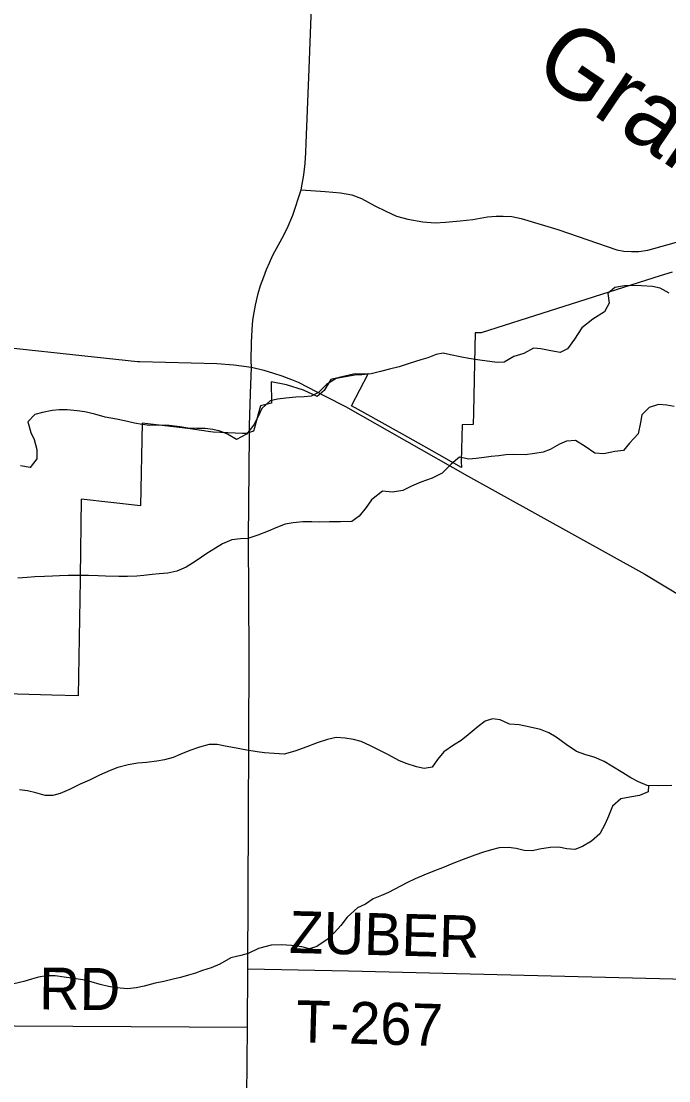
# Model space of a CAD drawing. Extents: x 114604 to 551442, y 316898 to 567001.
# Drawn here: x 183867 to 188495, y 336971 to 344546 of the extents above; entities that cross this region are included whole.
import ezdxf

# ---------------------------------------------------------------- set-up
doc = ezdxf.new("R2010")
doc.units = 0
for name, color, linetype in [('_CIVIL_CONSTRUCTION', 7, 'Continuous'), ('GE_P_Alignment_1000_Cardinal_Points', 7, 'Continuous'), ('GE_P_Alignment_100_Cardinal_Points', 7, 'Continuous'), ('GE_P_Alignment_100_Stations', 7, 'Continuous'), ('GE_P_Alignment_500_Bearings', 7, 'Continuous'), ('PM_P_Cells', 7, 'Continuous'), ('PM_P_Crosswalk', 7, 'Continuous'), ('PM_P_Stop_Line', 7, 'Continuous')]:
    doc.layers.add(name, color=color, linetype=linetype)

msp = doc.modelspace()

# ---------------------------------------------------------------- linework, layer by layer
at = {"layer": '_CIVIL_CONSTRUCTION'}
msp.add_line((186043.3, 341863.6), (186180.5, 341792.9), dxfattribs=at)
for points in [[(182351, 342362.9), (182484.4, 342350.2), (182745.2, 342325.5), (182765.8, 342323), (183368.7, 342256.7), (184698.8, 342113.8), (184714.3, 342112.2), (185265.1, 342099.5), (185386.5, 342088.3), (185512.8, 342072.9)], [(185512.8, 342072.9), (185599.8, 342050.1), (185670.2, 342029.7), (185730.3, 342011.1), (185799.9, 341985.5), (185846.6, 341965.1), (186043.3, 341863.6)], [(186180.5, 341792.9), (186185.1, 341790.5), (187056.4, 341296.9), (188324.4, 340592.7), (188600.8, 340426.2), (189266.8, 340058.9), (189446.6, 339953.6), (190473.6, 339380.8), (190924, 339130.7)]]:
    msp.add_lwpolyline(points, dxfattribs=at)
at = {"layer": 'GE_P_Alignment_1000_Cardinal_Points'}
msp.add_line((185483.4, 337354.3), (185485.6, 337771.9), dxfattribs=at)
for points in [[(185485.6, 337771.9), (186205.7, 337757.5), (188815.3, 337693.2), (189406.3, 337676), (191442.3, 337585.4), (193399.7, 337511.2), (193872.8, 337505)], [(180188, 337600.3), (180948.1, 337572.9), (181628.5, 337546), (182516.2, 337514.3), (182766.3, 337504.3), (182831.4, 337491.6), (182865.7, 337470.9), (182896.6, 337423.7), (182920.2, 337389.4), (182965.5, 337371.2), (183082.1, 337369.5), (183402.5, 337365.9), (185483.4, 337354.3)]]:
    msp.add_lwpolyline(points, dxfattribs=at)
at = {"layer": 'GE_P_Alignment_100_Cardinal_Points'}
msp.add_lwpolyline([(185867.4, 343339.4), (186039.3, 343327.5), (186149.5, 343318.1), (186229.2, 343305.7), (186299.1, 343278.6), (186395.1, 343227.1), (186472.2, 343187.1), (186549.3, 343152.9), (186630.6, 343130.3), (186738, 343110.8), (186825.1, 343104.1), (186898.9, 343108.7), (187004.7, 343118.5), (187094.5, 343129.3), (187199.1, 343146.8), (187261, 343152.2), (187310.8, 343153.3), (187374.1, 343148.7), (187439.7, 343135.2), (187702.1, 343056.2), (188124.8, 342911.2), (188174.2, 342902.6), (188228, 342898.5), (188281.8, 342898.9), (188344.5, 342908.3), (188490.3, 342948.6), (188751.6, 343024.3)], dxfattribs=at)
at = {"layer": 'GE_P_Alignment_100_Stations'}
msp.add_lwpolyline([(188518.5, 342751.3), (188434.6, 342724.7), (187483.9, 342423.2), (187153.4, 342318.3), (187112.6, 342317.8), (187107.5, 342102.8), (187099, 341748.4), (187097.8, 341662.4), (187019.6, 341661.1), (187012.3, 341399.4), (187012.7, 341355.2), (186782.5, 341487.6), (186630.9, 341572.6), (186571.4, 341606), (186323.8, 341742.9), (186227.9, 341796.4), (186346.1, 342025.1), (186240.8, 342023.8), (186180, 342008.6), (186080, 341983.6), (186033.1, 341905), (185981.7, 341863), (185883.8, 341907.7), (185762.7, 341946.6), (185653.3, 341967.9), (185655.8, 341816.2), (185578.2, 341796.5), (185561.5, 341737.4), (185533.8, 341638.9), (185527.2, 341615.4), (185477, 341598), (185447.8, 341599.1), (185239.1, 341607.4), (185218.8, 341609.9), (185058.9, 341633.6), (184892.2, 341653.2), (184730.4, 341672.3), (184719.6, 341080.3), (184295.8, 341128.6), (184287.6, 340577.1), (184287.2, 340553.3), (184274.9, 339723.1), (184084.6, 339728.4), (182935, 339760)], dxfattribs=at)
at = {"layer": 'GE_P_Alignment_500_Bearings'}
msp.add_line((185483.4, 337354.3), (185485.6, 337771.9), dxfattribs=at)
for points in [[(185512.8, 342072.9), (185511.2, 342118.8), (185512.4, 342248.2), (185516.9, 342338.5), (185523.4, 342408), (185531.7, 342464.1), (185541.7, 342516.7), (185560.2, 342598.4), (185578, 342657.6), (185600.2, 342719.4), (185619.7, 342771.6), (185642, 342819.5), (185665.9, 342872.7), (185731, 342994.7), (185767.8, 343063.5), (185808, 343158.4), (185867.4, 343339.4), (185886.6, 343447.2), (185895.6, 343528), (185901.5, 343607.5), (185904.1, 343674.8), (185924.6, 344204.5), (185945.2, 344713.4)], [(185498.7, 341596.4), (185499.3, 341654.3), (185506.3, 341883.5), (185512.8, 342072.9)], [(185485.6, 337771.9), (185488.7, 338308.4), (185494.7, 339398), (185496.4, 340014.4), (185491.2, 340851.2), (185498.7, 341591.1), (185498.7, 341596.4)], [(185191.5, 330009.1), (185235.4, 330573.2), (185268.7, 330894.6), (185280.8, 331025.8), (185287.4, 331192.5), (185288.6, 331380.9), (185389.3, 333425.3), (185415.2, 333935.1), (185439.4, 334425.7), (185463.9, 334886.9), (185471, 335221.2), (185474.9, 335891.4), (185479.2, 336858.5), (185483.4, 337354.3)]]:
    msp.add_lwpolyline(points, dxfattribs=at)
at = {"layer": 'PM_P_Cells'}
for points in [[(188497.5, 342602.4), (188433.5, 342638.5), (188379.5, 342648.6), (188299.4, 342654.8), (188239.4, 342656.9), (188179.3, 342654.9), (188109.3, 342643), (188059.2, 342599), (188069.1, 342530.8), (188037, 342468.7), (187952.8, 342414.8), (187872.7, 342352.7), (187820.5, 342272.7), (187770.4, 342204.6), (187718.3, 342176.6), (187652.3, 342188.7), (187580.2, 342204.8), (187528.2, 342208.9), (187458.1, 342171), (187388, 342149), (187317.9, 342109), (187267.9, 342107.1), (187143.8, 342123.3), (187065.8, 342135.4), (187003.8, 342145.5), (186935.7, 342159.7), (186881.7, 342171.8), (186831.7, 342163.8), (186773.6, 342139.9), (186723.5, 342125.9), (186639.4, 342098), (186567.4, 342076), (186499.3, 342058.1), (186435.2, 342042.1), (186367.1, 342026.2), (186301.1, 342018.3), (186251, 342014.4), (186185, 342004.4), (186116.9, 341992.5), (186048.8, 341948.5), (185990.7, 341892.5), (185938.6, 341866.5), (185888.6, 341860.5), (185828.5, 341858.6), (185758.5, 341850.7), (185698.4, 341844.8), (185646.4, 341832.8), (185586.2, 341776.8), (185558.1, 341714.7), (185530, 341660.6), (185475.9, 341592.6), (185405.8, 341556.6), (185341.8, 341592.8), (185287.8, 341614.9), (185235.8, 341627), (185181.7, 341633.1), (185121.7, 341635.2), (185057.6, 341637.3), (184999.6, 341645.4), (184923.6, 341655.5), (184859.6, 341657.6), (184785.5, 341655.7), (184731.5, 341661.8), (184675.4, 341671.9), (184605.4, 341690)], [(188534.3, 341790.6), (188482.2, 341800.7), (188422.2, 341804.8), (188354.1, 341784.9), (188302, 341732.8), (188293.9, 341676.7), (188275.8, 341596.6), (188215.6, 341530.5), (188171.5, 341476.5), (188109.5, 341468.6), (188031.4, 341452.6), (187967.3, 341458.7), (187897.4, 341504.9), (187829.4, 341549.1), (187765.3, 341543.2), (187715.3, 341523.2), (187647.2, 341483.2), (187597.1, 341465.3), (187539, 341455.3), (187469, 341445.4), (187382.9, 341447.5), (187330.9, 341445.6), (187280.9, 341439.7), (187226.8, 341433.8), (187176.8, 341427.8), (187118.7, 341419.9), (187066.7, 341415.9), (186998.6, 341430.1), (186940.5, 341380), (186874.4, 341316), (186804.3, 341278), (186724.2, 341250.1), (186656.1, 341222.1), (186594, 341192.1), (186519.9, 341180.2), (186449.9, 341186.3), (186369.7, 341124.3), (186331.6, 341068.3), (186283.5, 341008.2), (186229.4, 340968.2), (186149.4, 340966.3), (186069.3, 340966.4), (185995.3, 340964.5), (185945.2, 340966.6), (185879.2, 340966.7), (185811.1, 340960.8), (185753.1, 340950.8), (185687, 340924.9), (185632.9, 340900.9), (185558.8, 340870.9)], [(184605.4, 341690), (184547.4, 341700.1), (184467.4, 341716.3), (184393.3, 341736.4), (184321.3, 341752.5), (184267.3, 341760.6), (184195.3, 341768.8), (184139.2, 341768.8), (184089.2, 341762.9), (184019.1, 341749), (183963.1, 341735), (183914.9, 341683), (183936.8, 341604.8), (183958.8, 341554.6), (183978.7, 341484.5), (183978.6, 341416.3), (183930.4, 341354.3), (183862.4, 341366.4)], [(185558.8, 340870.9), (185486.7, 340847), (185434.7, 340845.1), (185372.6, 340837.1), (185304.5, 340809.2), (185254.5, 340779.2), (185194.4, 340741.2), (185118.2, 340689.2), (185046.1, 340643.2), (184978, 340615.2), (184914, 340599.3), (184851.9, 340595.4), (184801.9, 340589.4), (184743.8, 340583.5), (184693.8, 340577.6), (184627.7, 340575.6), (184565.7, 340575.7), (184469.6, 340577.9), (184417.6, 340579.9), (184347.5, 340582.1), (184279.5, 340584.1), (184201.4, 340582.3), (184141.4, 340580.3), (184089.4, 340578.4), (184033.3, 340576.5), (183965.3, 340572.6), (183909.2, 340568.6), (183843.2, 340564.7)], [(188034, 339254), (187962, 339284.1), (187902, 339302.3), (187836, 339324.4), (187762, 339374.6), (187690, 339426.8), (187638, 339459), (187578, 339481.1), (187504, 339499.2), (187426, 339515.4), (187357.9, 339521.5), (187289.9, 339551.7), (187235.9, 339557.7), (187183.9, 339541.8), (187131.8, 339503.8), (187061.6, 339443.7), (187011.5, 339403.7), (186957.4, 339369.8), (186887.3, 339321.7), (186843.2, 339267.7), (186805.1, 339213.6), (186747, 339203.7), (186693, 339215.8), (186619, 339239.9), (186567, 339260.1), (186493, 339300.3), (186439, 339328.4), (186363, 339366.6), (186297, 339396.7), (186241, 339410.9), (186183, 339421), (186118.9, 339425.1), (186054.9, 339411.1), (185982.8, 339387.2), (185908.7, 339359.2), (185822.6, 339327.3), (185746.5, 339305.3), (185674.5, 339311.4), (185606.4, 339315.5), (185552.4, 339323.6), (185480.4, 339333.8), (185390.3, 339351.9), (185324.3, 339364.1), (185266.3, 339374.2), (185210.3, 339374.2), (185140.2, 339356.3), (185072.1, 339332.4), (185008, 339306.4), (184953.9, 339282.4), (184889.9, 339264.5), (184835.8, 339256.5), (184761.7, 339246.6), (184699.7, 339240.7), (184631.6, 339230.8), (184557.6, 339210.8), (184501.5, 339188.8), (184427.4, 339154.9), (184355.3, 339120.9), (184287.2, 339090.9), (184213.1, 339053), (184145, 339025), (184092.9, 339011), (184036.9, 339011.1), (183970.9, 339029.3), (183912.9, 339043.4), (183854.8, 339051.5)], [(188516.1, 339082.9), (188422, 339079), (188341.9, 339081.2), (188277.9, 339107.3), (188223.9, 339137.5), (188166, 339173.6), (188088, 339219.8), (188034, 339254)], [(188350.7, 339080.9), (188347.9, 339037.1), (188285.8, 339011.1), (188217.7, 338999.2), (188151.7, 338987.2), (188093.5, 338933.2), (188065.4, 338863.1), (188041.3, 338807), (188003.2, 338736.9), (187943, 338682.9), (187878.9, 338644.9), (187822.9, 338624.9), (187766.8, 338629), (187708.8, 338641.1), (187646.8, 338639.2), (187570.7, 338627.3), (187520.6, 338615.3), (187460.6, 338617.4), (187404.6, 338631.5), (187348.6, 338639.6), (187282.5, 338635.7), (187228.5, 338621.7), (187170.4, 338605.8), (187108.3, 338583.8), (187026.2, 338551.9), (186952.1, 338523.9), (186878, 338494), (186821.9, 338472), (186743.9, 338442), (186681.8, 338414.1), (186623.7, 338386.1), (186491.5, 338318.1), (186441.4, 338296.2), (186383.3, 338272.2), (186327.2, 338234.2), (186271.2, 338206.2), (186197, 338140.1), (186150.9, 338082.1), (186104.8, 338028), (186054.7, 337980), (185980.5, 337930), (185928.5, 337914), (185872.4, 337928.1), (185798.4, 337938.3), (185726.4, 337942.4), (185654.3, 337940.5), (185562.2, 337916.6), (185488.1, 337880.6), (185436, 337866.6), (185364, 337848.7), (185285.9, 337804.7), (185223.8, 337778.7), (185163.7, 337758.8), (185111.6, 337740.8), (185061.6, 337726.9), (185005.5, 337708.9), (184953.5, 337696.9), (184885.4, 337681), (184825.3, 337669.1), (184745.2, 337647.1), (184689.2, 337635.2), (184627.1, 337629.3), (184547.1, 337635.4), (184491.1, 337645.5), (184431, 337659.6), (184367, 337677.7), (184307, 337691.8), (184227, 337704), (184173, 337712.1), (184108.9, 337720.2), (184044.9, 337720.3), (183990.8, 337712.3), (183940.8, 337698.4), (183886.7, 337680.4), (183814.6, 337664.5)]]:
    msp.add_lwpolyline(points, dxfattribs=at)

# ---------------------------------------------------------------- texts
at = {"layer": 'PM_P_Crosswalk'}
for s, rotation, p in [('ZUBER', 358.52454, (185779.6, 337885.5)), ('RD', 359.42471, (183994, 337481.1)), ('T-267', 358.44763, (185828.4, 337247.4))]:
    msp.add_text(s, height=300.02, rotation=rotation, dxfattribs=at).set_placement(p)
at = {"layer": 'PM_P_Stop_Line'}
msp.add_text('Grant', height=500.03, rotation=325.93755, dxfattribs=at).set_placement((187507.6, 344177.9))

doc.saveas('drawing.dxf')
